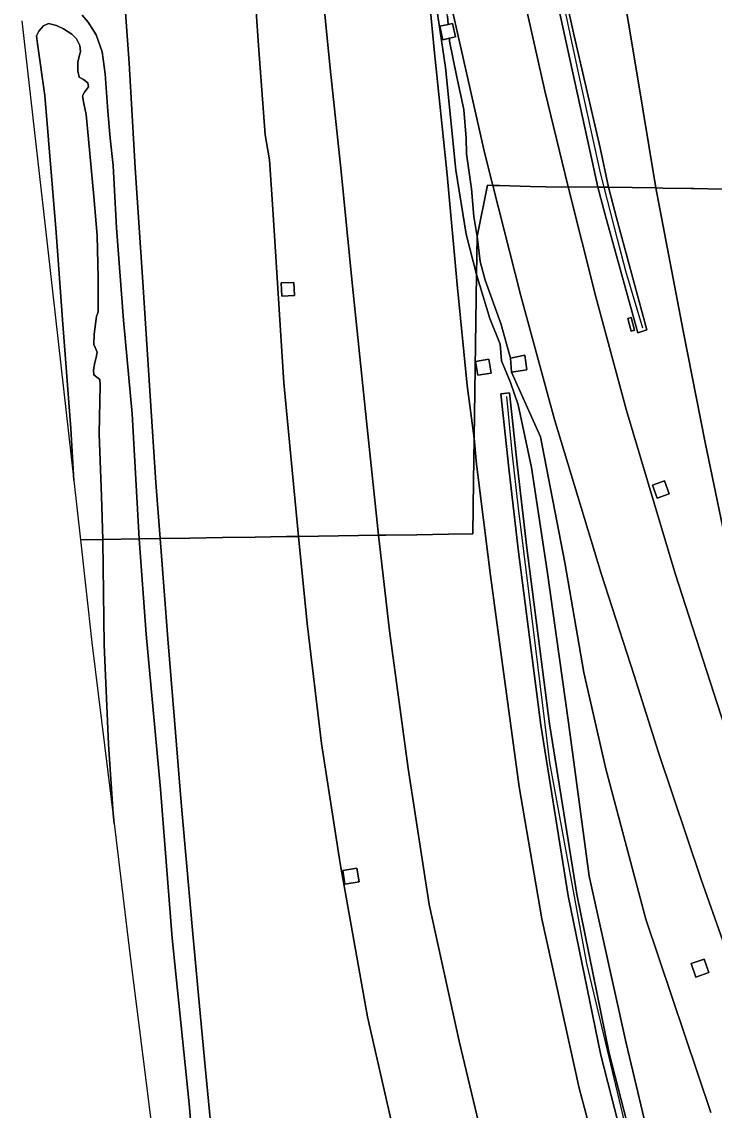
# Model space of a CAD drawing. Extents: x 157648 to 158502, y 379212 to 380938.
# Drawn here: x 157978.3 to 158057.6, y 379870.6 to 379995.1 of the extents above; entities that cross this region are included whole.
import ezdxf

# ---------------------------------------------------------------- set-up
doc = ezdxf.new("R2010")
doc.units = 0
for name, color, linetype in [('IMGEO_Berm_groen', 7, 'Continuous'), ('IMGEO_Geluidsscherm', 7, 'Continuous'), ('IMGEO_Grasland_overig', 7, 'Continuous'), ('IMGEO_Muur', 7, 'Continuous'), ('IMGEO_Rijbaan_autosnelweg', 7, 'Continuous'), ('IMGEO_Rijbaan_autoweg', 7, 'Continuous'), ('IMGEO_Terreindeel_gesloten', 7, 'Continuous')]:
    doc.layers.add(name, color=color, linetype=linetype)

msp = doc.modelspace()

# ---------------------------------------------------------------- linework, layer by layer
at = {"layer": 'IMGEO_Berm_groen'}
for points in [[(158004.37, 380007.95), (158005.44, 379992.36), (158006.19, 379982.15), (158006.68, 379979.28), (158007.06, 379973.62), (158008.34, 379953.79), (158009.99, 379936.21), (158019.16, 379936.35), (158017.79, 379949.38), (158016.16, 379965.23), (158014.9, 379977.95), (158013.62, 379989.77), (158012.55, 380000.57)], [(158035.14, 380000.81), (158038.2, 379987.2), (158040.86, 379976.19), (158044.29, 379976.18), (158043.37, 379980.34), (158040.55, 379993.26), (158038.28, 380003.56)], [(158039.29, 380003.77), (158041.56, 379993.48), (158044.53, 379980.66), (158045.48, 379976.16), (158050.92, 379976.07), (158048.67, 379989.68), (158046.8, 380000.87)], [(158024.54, 380002.32), (158025.54, 379991.9), (158027.02, 379977.56), (158028.16, 379965.04), (158029.31, 379953.46), (158030.11, 379947.45), (158030.4, 379966.18), (158029.19, 379970.77), (158028.03, 379978.12), (158026.83, 379989.85), (158025.49, 379998.87)], [(158027.07, 379995.72), (158027.15, 379994.78), (158027.64, 379994.89), (158027.99, 379993.35), (158027.28, 379993.19), (158027.31, 379992.87), (158028.08, 379988.92), (158028.93, 379985.04), (158029.19, 379981.78), (158029.24, 379979.98), (158029.8, 379975.98), (158030.08, 379972.81), (158030.47, 379970.52), (158031.65, 379976.38), (158032.24, 379976.37), (158031.54, 379979.23), (158031.24, 379980.46), (158028.64, 379991.96), (158027.12, 379998.71)], [(157985.23, 379995.85), (157985.93, 379995.02), (157986.86, 379993.57), (157987.54, 379991.63), (157987.89, 379989.12), (157988.17, 379984.86), (157988.45, 379981.75), (157988.78, 379978.63), (157989.16, 379971.5), (157989.99, 379960.95), (157990.95, 379950.24), (157991.75, 379935.93), (157994.16, 379935.97), (157993.68, 379942.37), (157993.03, 379952.28), (157992.18, 379965.3), (157991.29, 379978.37), (157990.63, 379990.34), (157990.2, 379996.13)], [(158058.59, 379889.93), (158056.1, 379896.97), (158051.21, 379911.48), (158048.42, 379920.29), (158044.64, 379931.97), (158039.31, 379949.57), (158035.44, 379963.74), (158032.24, 379976.37), (158031.65, 379976.38), (158030.47, 379970.52), (158030.81, 379967.67), (158031.37, 379965.54), (158033.18, 379960.58), (158034.26, 379956.6), (158035.9, 379956.95), (158036.16, 379955.27), (158034.38, 379955.01), (158037.72, 379947.61), (158040.48, 379933.22), (158042.69, 379920.65), (158045.19, 379909.62), (158049.76, 379892.42), (158057.21, 379870.32)], [(158059.56, 379932.47), (158056.57, 379946.97), (158054.03, 379959.71), (158050.92, 379976.07), (158045.48, 379976.16), (158046.41, 379972.64), (158049.87, 379959.86), (158048.87, 379959.5), (158045.11, 379972.99), (158044.29, 379976.18), (158040.86, 379976.19), (158044.06, 379963.6), (158047.55, 379950.62), (158053.14, 379931.98), (158059.56, 379912.04)], [(158057.21, 379870.32), (158049.76, 379892.42), (158045.19, 379909.62), (158042.69, 379920.65), (158040.48, 379933.22), (158037.72, 379947.61), (158034.38, 379955.01), (158034.26, 379956.6), (158033.18, 379960.58), (158031.37, 379965.54), (158030.81, 379967.67), (158030.47, 379970.52), (158030.4, 379966.18), (158031.91, 379961.13), (158033.08, 379958.22), (158033.24, 379956.28), (158034.28, 379953.8), (158035.17, 379951.28), (158036.67, 379944.09), (158038.47, 379932.26), (158040.93, 379914.94), (158043.29, 379897.33), (158047.5, 379878.24), (158050.55, 379865.57)], [(158050.55, 379865.57), (158047.5, 379878.24), (158043.29, 379897.33), (158040.93, 379914.94), (158038.47, 379932.26), (158036.67, 379944.09), (158035.17, 379951.28), (158034.28, 379953.8), (158033.24, 379956.28), (158033.08, 379958.22), (158031.91, 379961.13), (158030.4, 379966.18), (158030.11, 379947.45), (158030.39, 379944.46), (158031.99, 379931.73), (158033.29, 379922.14), (158035.26, 379907.57), (158037.87, 379892.48), (158042.13, 379873.1), (158046.89, 379855.2)], [(158046.97, 379867.65), (158044.61, 379876.88), (158040.89, 379895.09), (158037.74, 379914.62), (158035.14, 379934.76), (158034.07, 379944.03), (158033.17, 379952.54), (158034.17, 379952.64), (158035.06, 379944.13), (158036.13, 379934.89), (158038.73, 379914.77), (158041.88, 379895.27), (158045.58, 379877.1), (158047.94, 379867.9)], [(157999.88, 379869.64), (157999.26, 379876.36), (157998.52, 379884.1), (157997.83, 379891.57), (157997.11, 379899.74), (157996.59, 379905.79), (157995.8, 379915.2), (157995.04, 379924.49), (157994.16, 379935.97), (157991.75, 379935.93), (157992.56, 379925.02), (157994.2, 379907.31), (157995.55, 379890.26), (157997.5, 379871.32), (157998.61, 379858.21)], [(158031.44, 379865.71), (158028.38, 379878.48), (158024.95, 379894.11), (158022.57, 379909.65), (158020.41, 379925.4), (158019.16, 379936.35), (158009.99, 379936.21), (158011.01, 379926.25), (158012.64, 379912.52), (158014.76, 379898.79), (158017.91, 379881.27), (158020.7, 379869.04)]]:
    msp.add_lwpolyline(points, dxfattribs=at)
for points in [[(158027.15, 379994.78), (158027.07, 379995.72), (158026.58, 379998.56), (158026.12, 380000.85), (158025.56, 380002.03), (158025.34, 380000.85), (158025.49, 379998.87), (158026.83, 379989.85), (158028.03, 379978.12), (158029.19, 379970.77), (158030.4, 379966.18), (158030.47, 379970.52), (158030.08, 379972.81), (158029.8, 379975.98), (158029.24, 379979.98), (158029.19, 379981.78), (158028.93, 379985.04), (158028.08, 379988.92), (158027.31, 379992.87), (158027.28, 379993.19), (158026.52, 379993.01), (158026.17, 379994.56)], [(158008.03, 379965.2), (158009.49, 379965.26), (158009.55, 379963.76), (158008.1, 379963.69)], [(158048.49, 379959.8), (158048.09, 379959.69), (158047.69, 379961.15), (158048.09, 379961.26)], [(158032.08, 379954.9), (158030.55, 379954.64), (158030.28, 379956.22), (158031.81, 379956.48)], [(158052.44, 379941.09), (158051.05, 379940.6), (158050.52, 379942.09), (158051.9, 379942.58)], [(157985.04, 379935.83), (157986.36, 379924.06), (157988.89, 379903.36), (157988.78, 379904.48), (157988.26, 379912.43), (157987.77, 379923.82), (157987.6, 379935.72), (157987.59, 379935.87)], [(158016.94, 379896.69), (158015.31, 379896.44), (158015.07, 379898.01), (158016.7, 379898.26)], [(158056.99, 379886.31), (158055.51, 379885.79), (158054.97, 379887.34), (158056.44, 379887.86)]]:
    msp.add_lwpolyline(points, close=True, dxfattribs=at)
at = {"layer": 'IMGEO_Geluidsscherm'}
for points in [[(158045.01, 379976.17), (158044.56, 379977.79), (158042.03, 379989.43), (158039.68, 380000.33), (158037.21, 380012.26), (158034.64, 380025.54), (158032.58, 380037.31), (158030.18, 380051.82), (158028.21, 380064.72), (158026.96, 380073.71), (158025.51, 380084.51), (158024.22, 380094.53), (158022.83, 380105.43), (158021.33, 380115.87), (158020.1, 380126.68), (158018.67, 380139.23), (158017.36, 380151.88), (158016.66, 380158.16), (158016.1, 380163.1)], [(158049.43, 379960.04), (158047.49, 379966.57), (158046.51, 379970.21), (158045.01, 379976.17)], [(158033.8, 379952.2), (158034.42, 379945.84), (158035.16, 379939.44), (158036.33, 379929.91), (158038.74, 379910.36), (158042.98, 379887.36), (158048.68, 379863.52)]]:
    msp.add_lwpolyline(points, dxfattribs=at)
at = {"layer": 'IMGEO_Grasland_overig'}
for points in [[(157978.32, 379995.19), (157980.16, 379979.05), (157980.99, 379971.69), (157984.27, 379942.6), (157983.94, 379948.54), (157983.03, 379960.5), (157982.28, 379970.96), (157980.96, 379986.65), (157980.13, 379992.55), (157980.03, 379993.46), (157980.26, 379994), (157980.82, 379994.63), (157981.37, 379994.9), (157982.3, 379994.64), (157983.11, 379994.27), (157984.04, 379993.68), (157984.6, 379993.13), (157984.96, 379992.36), (157985.04, 379991.65), (157984.89, 379991.15), (157984.74, 379990.43), (157984.73, 379989.46), (157984.88, 379988.75), (157985.39, 379988.49), (157985.87, 379988.1), (157985.96, 379987.65), (157985.52, 379987.04), (157985.26, 379986.6), (157985.42, 379985.75), (157985.68, 379984.48), (157985.98, 379981.65), (157986.58, 379975.11), (157986.97, 379970.62), (157987.09, 379965.79), (157987.09, 379961.91), (157986.88, 379961.38), (157986.63, 379959.36), (157986.58, 379958.15), (157986.73, 379957.82), (157986.95, 379957.27), (157986.83, 379956.66), (157986.7, 379956.11), (157986.55, 379955.22), (157986.58, 379954.71), (157987.25, 379954.15), (157987.29, 379953.5), (157987.19, 379947.93), (157987.46, 379940.83), (157987.59, 379935.87), (157991.75, 379935.93), (157990.95, 379950.24), (157989.99, 379960.95), (157989.16, 379971.5), (157988.78, 379978.63), (157988.45, 379981.75), (157988.17, 379984.86), (157987.89, 379989.12), (157987.54, 379991.63), (157986.86, 379993.57), (157985.93, 379995.02), (157985.23, 379995.85)], [(157998.61, 379858.21), (157997.5, 379871.32), (157995.55, 379890.26), (157994.2, 379907.31), (157992.56, 379925.02), (157991.75, 379935.93), (157987.59, 379935.87), (157987.6, 379935.72), (157987.77, 379923.82), (157988.26, 379912.43), (157988.78, 379904.48), (157988.89, 379903.36), (157990.75, 379888.14), (157992.51, 379874), (157995.12, 379853.13)]]:
    msp.add_lwpolyline(points, dxfattribs=at)
msp.add_lwpolyline([(157985.04, 379935.83), (157987.59, 379935.87), (157987.46, 379940.83), (157987.19, 379947.93), (157987.29, 379953.5), (157987.25, 379954.15), (157986.58, 379954.71), (157986.55, 379955.22), (157986.7, 379956.11), (157986.83, 379956.66), (157986.95, 379957.27), (157986.73, 379957.82), (157986.58, 379958.15), (157986.63, 379959.36), (157986.88, 379961.38), (157987.09, 379961.91), (157987.09, 379965.79), (157986.97, 379970.62), (157986.58, 379975.11), (157985.98, 379981.65), (157985.68, 379984.48), (157985.42, 379985.75), (157985.26, 379986.6), (157985.52, 379987.04), (157985.96, 379987.65), (157985.87, 379988.1), (157985.39, 379988.49), (157984.88, 379988.75), (157984.73, 379989.46), (157984.74, 379990.43), (157984.89, 379991.15), (157985.04, 379991.65), (157984.96, 379992.36), (157984.6, 379993.13), (157984.04, 379993.68), (157983.11, 379994.27), (157982.3, 379994.64), (157981.37, 379994.9), (157980.82, 379994.63), (157980.26, 379994), (157980.03, 379993.46), (157980.13, 379992.55), (157980.96, 379986.65), (157982.28, 379970.96), (157983.03, 379960.5), (157983.94, 379948.54), (157984.27, 379942.6)], close=True, dxfattribs=at)
at = {"layer": 'IMGEO_Muur'}
for points in [[(158038.28, 380003.56), (158040.55, 379993.26), (158043.37, 379980.34), (158044.29, 379976.18), (158045.48, 379976.16), (158044.53, 379980.66), (158041.56, 379993.48), (158039.29, 380003.77)], [(158047.94, 379867.9), (158045.58, 379877.1), (158041.88, 379895.27), (158038.73, 379914.77), (158036.13, 379934.89), (158035.06, 379944.13), (158034.17, 379952.64), (158033.17, 379952.54), (158034.07, 379944.03), (158035.14, 379934.76), (158037.74, 379914.62), (158040.89, 379895.09), (158044.61, 379876.88), (158046.97, 379867.65)]]:
    msp.add_lwpolyline(points, dxfattribs=at)
msp.add_lwpolyline([(158049.87, 379959.86), (158046.41, 379972.64), (158045.48, 379976.16), (158044.29, 379976.18), (158045.11, 379972.99), (158048.87, 379959.5)], close=True, dxfattribs=at)
at = {"layer": 'IMGEO_Rijbaan_autosnelweg'}
for points in [[(157990.2, 379996.13), (157990.63, 379990.34), (157991.29, 379978.37), (157992.18, 379965.3), (157993.03, 379952.28), (157993.68, 379942.37), (157994.16, 379935.97), (157997.58, 379936.02), (158001.31, 379936.08), (158005.05, 379936.14), (158008.62, 379936.19), (158009.99, 379936.21), (158008.34, 379953.79), (158007.06, 379973.62), (158006.68, 379979.28), (158006.19, 379982.15), (158005.44, 379992.36), (158004.37, 380007.95)], [(158012.55, 380000.57), (158013.62, 379989.77), (158014.9, 379977.95), (158016.16, 379965.23), (158017.79, 379949.38), (158019.16, 379936.35), (158019.99, 379936.36), (158023.55, 379936.41), (158027.16, 379936.47), (158029.95, 379936.51), (158030.04, 379942.54), (158030.11, 379947.45), (158029.31, 379953.46), (158028.16, 379965.04), (158027.02, 379977.56), (158025.54, 379991.9), (158024.54, 380002.32)], [(158027.12, 379998.71), (158028.64, 379991.96), (158031.24, 379980.46), (158031.54, 379979.23), (158032.24, 379976.37), (158033.01, 379976.35), (158036.58, 379976.25), (158040.09, 379976.15), (158040.86, 379976.19), (158038.2, 379987.2), (158035.14, 380000.81)], [(158059.56, 379912.04), (158053.14, 379931.98), (158047.55, 379950.62), (158044.06, 379963.6), (158040.86, 379976.19), (158040.09, 379976.15), (158036.58, 379976.25), (158033.01, 379976.35), (158032.24, 379976.37), (158035.44, 379963.74), (158039.31, 379949.57), (158044.64, 379931.97), (158048.42, 379920.29), (158051.21, 379911.48), (158056.1, 379896.97), (158058.59, 379889.93)], [(158046.89, 379855.2), (158042.13, 379873.1), (158037.87, 379892.48), (158035.26, 379907.57), (158033.29, 379922.14), (158031.99, 379931.73), (158030.39, 379944.46), (158030.11, 379947.45), (158030.04, 379942.54), (158029.95, 379936.51), (158027.16, 379936.47), (158023.55, 379936.41), (158019.99, 379936.36), (158019.16, 379936.35), (158020.41, 379925.4), (158022.57, 379909.65), (158024.95, 379894.11), (158028.38, 379878.48), (158031.44, 379865.71)], [(158020.7, 379869.04), (158017.91, 379881.27), (158014.76, 379898.79), (158012.64, 379912.52), (158011.01, 379926.25), (158009.99, 379936.21), (158008.62, 379936.19), (158005.05, 379936.14), (158001.31, 379936.08), (157997.58, 379936.02), (157994.16, 379935.97), (157995.04, 379924.49), (157995.8, 379915.2), (157996.59, 379905.79), (157997.11, 379899.74), (157997.83, 379891.57), (157998.52, 379884.1), (157999.26, 379876.36), (157999.88, 379869.64)]]:
    msp.add_lwpolyline(points, dxfattribs=at)
at = {"layer": 'IMGEO_Rijbaan_autoweg'}
for points in [[(158046.8, 380000.87), (158048.67, 379989.68), (158050.92, 379976.07), (158051.72, 379976.06), (158055.01, 379976.01), (158055.28, 379976), (158058.6, 379975.95), (158062.32, 379975.89), (158063.34, 379975.88), (158061.6, 379984.36), (158060.23, 379991.17), (158057.99, 380002.65)], [(158058.6, 379975.95), (158055.28, 379976), (158055.01, 379976.01), (158051.72, 379976.06), (158050.92, 379976.07), (158054.03, 379959.71), (158056.57, 379946.97), (158059.56, 379932.47)]]:
    msp.add_lwpolyline(points, dxfattribs=at)
at = {"layer": 'IMGEO_Terreindeel_gesloten'}
for points in [[(158027.15, 379994.78), (158026.17, 379994.56), (158026.52, 379993.01), (158027.28, 379993.19), (158027.99, 379993.35), (158027.64, 379994.89)], [(158008.03, 379965.2), (158008.1, 379963.69), (158009.55, 379963.76), (158009.49, 379965.26)], [(158048.49, 379959.8), (158048.09, 379961.26), (158047.69, 379961.15), (158048.09, 379959.69)], [(158032.08, 379954.9), (158031.81, 379956.48), (158030.28, 379956.22), (158030.55, 379954.64)], [(158034.38, 379955.01), (158036.16, 379955.27), (158035.9, 379956.95), (158034.26, 379956.6)], [(158052.44, 379941.09), (158051.9, 379942.58), (158050.52, 379942.09), (158051.05, 379940.6)], [(158016.94, 379896.69), (158016.7, 379898.26), (158015.07, 379898.01), (158015.31, 379896.44)], [(158056.99, 379886.31), (158056.44, 379887.86), (158054.97, 379887.34), (158055.51, 379885.79)]]:
    msp.add_lwpolyline(points, close=True, dxfattribs=at)

doc.saveas('drawing.dxf')
